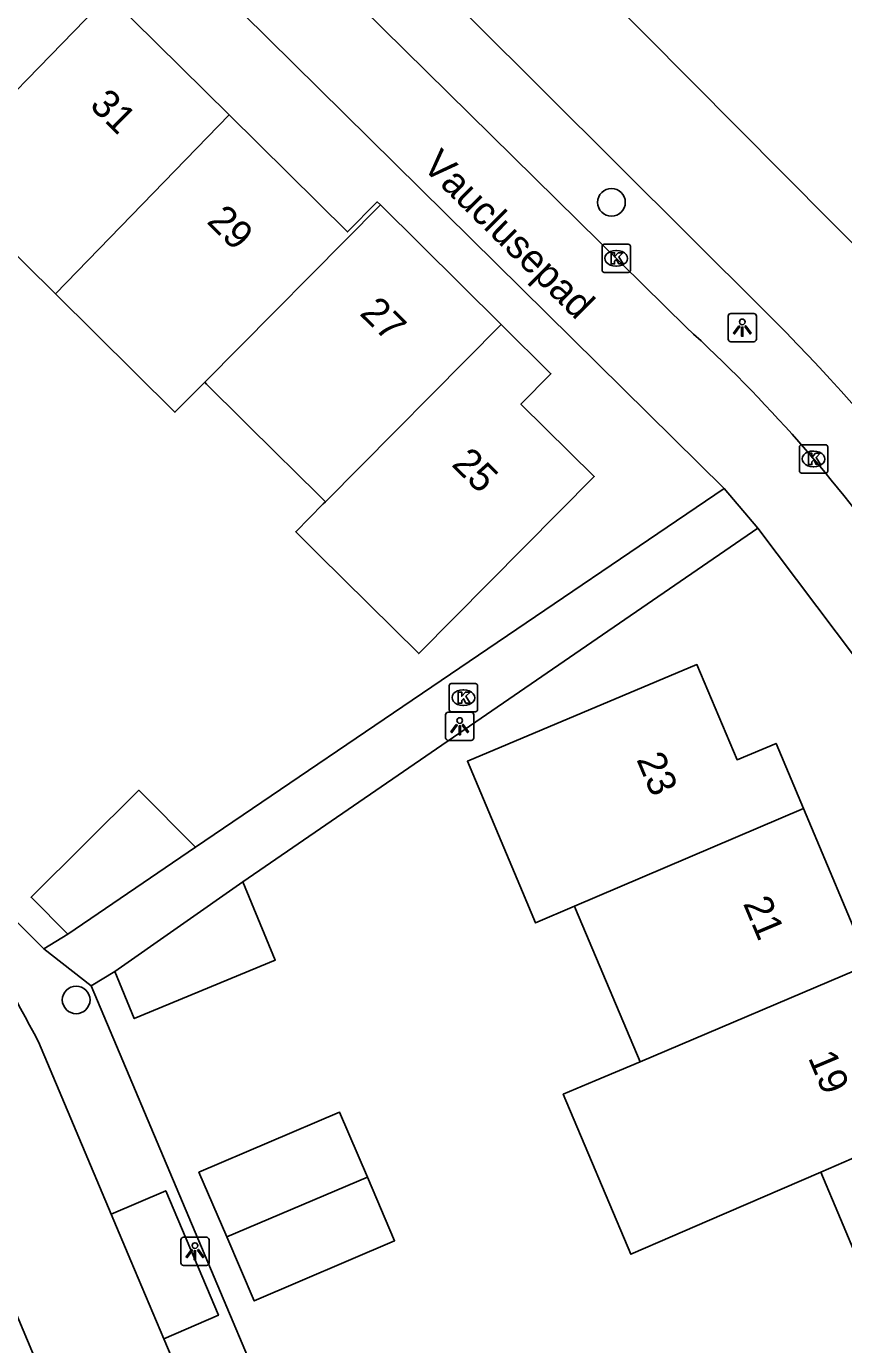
# Model space of a CAD drawing. Extents: x 157767 to 159171, y 387842 to 389425.
# Drawn here: x 158846.93 to 158875.8, y 388580.62 to 388627.2 of the extents above; entities that cross this region are included whole.
import ezdxf

# ---------------------------------------------------------------- set-up
doc = ezdxf.new("R2010")
doc.units = 0
for name, color, linetype in [('IMGEO_Boom', 7, 'Continuous'), ('IMGEO_Fietspad_gesloten', 7, 'Continuous'), ('IMGEO_Kolk', 7, 'Continuous'), ('IMGEO_Lichtpunt', 7, 'Continuous'), ('IMGEO_Openbare_ruimte_label', 7, 'Continuous'), ('IMGEO_Pand', 7, 'Continuous'), ('IMGEO_Pand_nummerreeks', 7, 'Continuous'), ('IMGEO_Rijbaan_lokaal_open', 7, 'Continuous'), ('IMGEO_Voetpad_open', 7, 'Continuous')]:
    doc.layers.add(name, color=color, linetype=linetype)

msp = doc.modelspace()

# ---------------------------------------------------------------- linework, layer by layer
at = {"layer": 'IMGEO_Boom'}
for centre in [(158867.599, 388620.984), (158848.693, 388592.803)]:
    msp.add_circle(centre, 0.489, dxfattribs=at)
at = {"layer": 'IMGEO_Fietspad_gesloten'}
for points in [[(158826.059, 388659.809), (158830.167, 388657.971), (158839.65, 388650.427), (158852.321, 388637.762), (158872.967, 388617.185)], [(158876.988, 388618.656), (158847.414, 388648.473)]]:
    msp.add_lwpolyline(points, dxfattribs=at)
msp.add_arc((158820.197, 388564.015), 74.912, 31.34428, 45.21669, dxfattribs=at)
at = {"layer": 'IMGEO_Kolk'}
for p, q in [((158867.266, 388618.581), (158867.266, 388619.433)), ((158867.341, 388619.507), (158868.193, 388619.507)), ((158867.754, 388619.287), (158867.779, 388619.287)), ((158868.267, 388619.433), (158868.267, 388618.581)), ((158868.193, 388618.507), (158867.341, 388618.507)), ((158867.777, 388618.727), (158867.752, 388618.727)), ((158874.236, 388611.491), (158874.236, 388612.343)), ((158874.311, 388612.417), (158875.163, 388612.417)), ((158875.237, 388612.343), (158875.237, 388611.491)), ((158874.724, 388612.197), (158874.749, 388612.197)), ((158875.163, 388611.417), (158874.311, 388611.417)), ((158874.747, 388611.637), (158874.722, 388611.637)), ((158861.867, 388603.057), (158861.867, 388603.909)), ((158861.942, 388603.983), (158862.794, 388603.983)), ((158862.868, 388603.909), (158862.868, 388603.057)), ((158862.355, 388603.763), (158862.38, 388603.763)), ((158862.794, 388602.983), (158861.942, 388602.983)), ((158862.378, 388603.203), (158862.353, 388603.203))]:
    msp.add_line(p, q, dxfattribs=at)
for points in [[(158867.266, 388618.581), (158867.266, 388619.433)], [(158867.341, 388619.507), (158868.193, 388619.507)], [(158867.587, 388619.207), (158867.71, 388619.207), (158867.71, 388619.056), (158867.84, 388619.207), (158868.004, 388619.207), (158867.858, 388619.056), (158868.011, 388618.807), (158867.859, 388618.807), (158867.774, 388618.971), (158867.71, 388618.904), (158867.71, 388618.807), (158867.587, 388618.807), (158867.587, 388619.207)], [(158868.267, 388619.433), (158868.267, 388618.581)], [(158868.193, 388618.507), (158867.341, 388618.507)], [(158874.236, 388611.491), (158874.236, 388612.343)], [(158874.311, 388612.417), (158875.163, 388612.417)], [(158875.237, 388612.343), (158875.237, 388611.491)], [(158874.557, 388612.117), (158874.68, 388612.117), (158874.68, 388611.966), (158874.81, 388612.117), (158874.974, 388612.117), (158874.828, 388611.966), (158874.981, 388611.717), (158874.829, 388611.717), (158874.744, 388611.881), (158874.68, 388611.814), (158874.68, 388611.717), (158874.557, 388611.717), (158874.557, 388612.117)], [(158875.163, 388611.417), (158874.311, 388611.417)], [(158861.867, 388603.057), (158861.867, 388603.909)], [(158861.942, 388603.983), (158862.794, 388603.983)], [(158862.868, 388603.909), (158862.868, 388603.057)], [(158862.188, 388603.683), (158862.311, 388603.683), (158862.311, 388603.532), (158862.441, 388603.683), (158862.605, 388603.683), (158862.459, 388603.532), (158862.612, 388603.283), (158862.46, 388603.283), (158862.375, 388603.447), (158862.311, 388603.38), (158862.311, 388603.283), (158862.188, 388603.283), (158862.188, 388603.683)], [(158862.794, 388602.983), (158861.942, 388602.983)]]:
    msp.add_lwpolyline(points, dxfattribs=at)
for centre, start, end in [((158867.343, 388619.431), 91.552, 178.448), ((158867.343, 388619.431), 91.552, 178.448), ((158868.191, 388619.431), 1.552, 88.448), ((158868.191, 388619.431), 1.552, 88.448), ((158867.343, 388618.583), 181.552, 268.448), ((158867.343, 388618.583), 181.552, 268.448), ((158868.191, 388618.583), 271.552, 358.448), ((158868.191, 388618.583), 271.552, 358.448), ((158874.313, 388612.341), 91.552, 178.448), ((158874.313, 388612.341), 91.552, 178.448), ((158875.161, 388612.341), 1.552, 88.448), ((158875.161, 388612.341), 1.552, 88.448), ((158874.313, 388611.493), 181.552, 268.448), ((158874.313, 388611.493), 181.552, 268.448), ((158875.161, 388611.493), 271.552, 358.448), ((158875.161, 388611.493), 271.552, 358.448), ((158861.944, 388603.907), 91.552, 178.448), ((158861.944, 388603.907), 91.552, 178.448), ((158862.792, 388603.907), 1.552, 88.448), ((158862.792, 388603.907), 1.552, 88.448), ((158861.944, 388603.059), 181.552, 268.448), ((158861.944, 388603.059), 181.552, 268.448), ((158862.792, 388603.059), 271.552, 358.448), ((158862.792, 388603.059), 271.552, 358.448)]:
    msp.add_arc(centre, 0.0765, start, end, dxfattribs=at)
for centre, major_axis, ratio, start_param, end_param in [((158867.753, 388619.007), (-0.387, 0.002), 0.722429, 4.712389, 7.853982), ((158867.778, 388619.007), (-0.39, 0.002), 0.717154, 1.570796, 4.712389), ((158874.723, 388611.917), (-0.387, 0.002), 0.722429, 4.712389, 7.853982), ((158874.748, 388611.917), (-0.39, 0.002), 0.717154, 1.570796, 4.712389), ((158862.354, 388603.483), (-0.387, 0.002), 0.722429, 4.712389, 7.853982), ((158862.379, 388603.483), (-0.39, 0.002), 0.717154, 1.570796, 4.712389)]:
    msp.add_ellipse(centre, major_axis=major_axis, ratio=ratio, start_param=start_param, end_param=end_param, dxfattribs=at)
at = {"layer": 'IMGEO_Lichtpunt'}
for p, q in [((158871.72, 388616.962), (158871.72, 388616.155)), ((158871.72, 388616.962), (158871.72, 388616.155)), ((158872.622, 388617.057), (158871.814, 388617.057)), ((158872.622, 388617.057), (158871.814, 388617.057)), ((158872.716, 388616.155), (158872.716, 388616.962)), ((158872.716, 388616.155), (158872.716, 388616.962)), ((158871.814, 388616.061), (158872.622, 388616.061)), ((158871.814, 388616.061), (158872.622, 388616.061)), ((158862.642, 388602.971), (158861.834, 388602.971)), ((158862.642, 388602.971), (158861.834, 388602.971)), ((158861.74, 388602.876), (158861.74, 388602.069)), ((158861.74, 388602.876), (158861.74, 388602.069)), ((158862.736, 388602.069), (158862.736, 388602.876)), ((158862.736, 388602.069), (158862.736, 388602.876)), ((158861.834, 388601.975), (158862.642, 388601.975)), ((158861.834, 388601.975), (158862.642, 388601.975)), ((158852.389, 388584.323), (158852.389, 388583.516)), ((158852.389, 388584.323), (158852.389, 388583.516)), ((158853.291, 388584.418), (158852.483, 388584.418)), ((158853.291, 388584.418), (158852.483, 388584.418)), ((158853.385, 388583.516), (158853.385, 388584.323)), ((158853.385, 388583.516), (158853.385, 388584.323)), ((158852.483, 388583.422), (158853.291, 388583.422)), ((158852.483, 388583.422), (158853.291, 388583.422))]:
    msp.add_line(p, q, dxfattribs=at)
for points in [[(158872.094, 388616.626), (158872.133, 388616.598), (158871.945, 388616.336), (158871.907, 388616.363), (158872.094, 388616.626)], [(158872.196, 388616.578), (158872.243, 388616.578), (158872.243, 388616.256), (158872.196, 388616.256), (158872.196, 388616.578)], [(158872.306, 388616.598), (158872.344, 388616.625), (158872.531, 388616.363), (158872.492, 388616.335), (158872.306, 388616.598)], [(158862.114, 388602.54), (158862.153, 388602.512), (158861.965, 388602.25), (158861.927, 388602.277), (158862.114, 388602.54)], [(158862.216, 388602.492), (158862.263, 388602.492), (158862.263, 388602.17), (158862.216, 388602.17), (158862.216, 388602.492)], [(158862.326, 388602.512), (158862.364, 388602.539), (158862.551, 388602.277), (158862.512, 388602.249), (158862.326, 388602.512)], [(158852.763, 388583.987), (158852.802, 388583.959), (158852.614, 388583.697), (158852.576, 388583.724), (158852.763, 388583.987)], [(158852.865, 388583.939), (158852.912, 388583.939), (158852.912, 388583.617), (158852.865, 388583.617), (158852.865, 388583.939)], [(158852.975, 388583.959), (158853.013, 388583.986), (158853.2, 388583.724), (158853.161, 388583.696), (158852.975, 388583.959)]]:
    msp.add_lwpolyline(points, dxfattribs=at)
for centre in [(158872.219, 388616.76), (158862.239, 388602.674), (158852.888, 388584.121)]:
    msp.add_circle(centre, 0.0994, dxfattribs=at)
for centre, start, end in [((158871.814, 388616.962), 90, 180), ((158871.814, 388616.962), 90, 180), ((158872.622, 388616.962), 0, 90), ((158872.622, 388616.962), 0, 90), ((158871.814, 388616.155), 180, 270), ((158871.814, 388616.155), 180, 270), ((158872.622, 388616.155), 270, 0), ((158872.622, 388616.155), 270, 360), ((158861.834, 388602.876), 90, 180), ((158861.834, 388602.876), 90, 180), ((158862.642, 388602.876), 0, 90), ((158862.642, 388602.876), 0, 90), ((158861.834, 388602.069), 180, 270), ((158861.834, 388602.069), 180, 270), ((158862.642, 388602.069), 270, 0), ((158862.642, 388602.069), 270, 360), ((158852.483, 388584.323), 90, 180), ((158852.483, 388584.323), 90, 180), ((158853.291, 388584.323), 0, 90), ((158853.291, 388584.323), 0, 90), ((158852.483, 388583.516), 180, 270), ((158852.483, 388583.516), 180, 270), ((158853.291, 388583.516), 270, 0), ((158853.291, 388583.516), 270, 360)]:
    msp.add_arc(centre, 0.0946, start, end, dxfattribs=at)
at = {"layer": 'IMGEO_Pand'}
for points in [[(158843.694, 388621.973), (158849.836, 388628.296)], [(158849.836, 388628.296), (158854.102, 388624.072)], [(158847.958, 388617.75), (158854.102, 388624.072)], [(158854.102, 388624.072), (158858.275, 388619.939), (158859.328, 388621.002), (158859.438, 388620.893)], [(158847.958, 388617.75), (158843.694, 388621.973)], [(158859.438, 388620.893), (158853.232, 388614.626)], [(158859.438, 388620.893), (158863.701, 388616.672)], [(158853.232, 388614.626), (158852.183, 388613.567), (158847.958, 388617.75)], [(158863.701, 388616.672), (158865.461, 388614.929), (158864.401, 388613.858), (158866.988, 388611.296), (158860.794, 388605.041), (158857.241, 388608.559), (158856.447, 388609.346), (158857.418, 388610.327), (158857.495, 388610.404)], [(158863.701, 388616.672), (158857.495, 388610.404)], [(158857.495, 388610.404), (158857.388, 388610.51), (158856.308, 388611.58), (158855.876, 388612.008), (158853.299, 388614.56), (158853.232, 388614.626)], [(158866.29, 388596.111), (158864.918, 388595.525), (158864.453, 388596.627), (158862.511, 388601.234), (158870.618, 388604.652), (158872.036, 388601.289), (158873.41, 388601.868), (158874.381, 388599.565)], [(158848.397, 388595.125), (158847.102, 388596.428), (158850.912, 388600.212), (158852.906, 388598.205)], [(158866.29, 388596.111), (158874.381, 388599.565)], [(158874.381, 388599.565), (158876.703, 388594.056)], [(158852.906, 388598.205), (158848.397, 388595.125)], [(158854.58, 388596.979), (158855.727, 388594.211), (158850.745, 388592.146), (158850.054, 388593.812)], [(158850.054, 388593.812), (158854.58, 388596.979)], [(158868.608, 388590.612), (158866.329, 388596.019), (158866.29, 388596.111)], [(158876.703, 388594.056), (158868.608, 388590.612)], [(158874.99, 388586.719), (158870.981, 388584.983), (158869.751, 388584.455), (158868.279, 388583.817), (158865.896, 388589.468), (158867.01, 388589.938), (158868.608, 388590.612)], [(158854.011, 388584.431), (158853.031, 388586.715), (158857.99, 388588.842), (158858.978, 388586.539)], [(158874.99, 388586.719), (158879.054, 388588.479)], [(158877.272, 388581.307), (158876.31, 388583.589), (158875.686, 388585.07), (158874.99, 388586.719)], [(158858.978, 388586.539), (158859.941, 388584.295), (158854.982, 388582.168), (158854.011, 388584.431)], [(158854.011, 388584.431), (158858.978, 388586.539)]]:
    msp.add_lwpolyline(points, dxfattribs=at)
at = {"layer": 'IMGEO_Rijbaan_lokaal_open'}
for points in [[(158847.36, 388591.321), (158849.929, 388585.229)], [(158851.791, 388580.825), (158850.623, 388583.583), (158849.929, 388585.229)], [(158848.541, 388577.03), (158845.795, 388583.547)], [(158851.791, 388580.825), (158854.528, 388574.362)]]:
    msp.add_lwpolyline(points, dxfattribs=at)
msp.add_arc((158796.298, 388564.984), 57.454, 27.284, 32.63012, dxfattribs=at)
at = {"layer": 'IMGEO_Voetpad_open'}
for points in [[(158841.179, 388645.31), (158855.71, 388630.903), (158870.24, 388616.57)], [(158871.583, 388610.87), (158838.465, 388643.575)], [(158818.335, 388623.918), (158818.268, 388623.756), (158847.551, 388594.611)], [(158852.906, 388598.205), (158871.583, 388610.87)], [(158872.771, 388609.467), (158871.583, 388610.87)], [(158872.771, 388609.467), (158854.58, 388596.979)], [(158878.124, 388601.869), (158876.222, 388604.888), (158872.771, 388609.467)], [(158847.551, 388594.611), (158848.397, 388595.125)], [(158847.551, 388594.611), (158849.228, 388593.301)], [(158850.054, 388593.812), (158849.228, 388593.301)], [(158849.228, 388593.301), (158876.815, 388527.904), (158877.046, 388528.002)], [(158849.929, 388585.229), (158851.856, 388586.062), (158853.718, 388581.658), (158851.791, 388580.825)]]:
    msp.add_lwpolyline(points, dxfattribs=at)
msp.add_arc((158835.435, 388578.428), 51.635, 35.0275, 47.6194, dxfattribs=at)

# ---------------------------------------------------------------- texts
at = {"layer": 'IMGEO_Openbare_ruimte_label'}
msp.add_text('Vauclusepad', height=1, rotation=315.3242, dxfattribs=at).set_placement((158860.878, 388622.229))
at = {"layer": 'IMGEO_Pand_nummerreeks'}
for s, rotation, p in [('31', 315.2799, (158849.134, 388624.375)), ('29', 315.2806, (158853.271, 388620.279)), ('27', 315.2806, (158858.674, 388617.034)), ('25', 315.2806, (158861.919, 388611.7)), ('23', 292.8608, (158868.471, 388601.303)), ('21', 292.8551, (158872.235, 388596.213)), ('19', 292.8551, (158874.532, 388590.761))]:
    msp.add_text(s, height=1, rotation=rotation, dxfattribs=at).set_placement(p)

doc.saveas('drawing.dxf')
